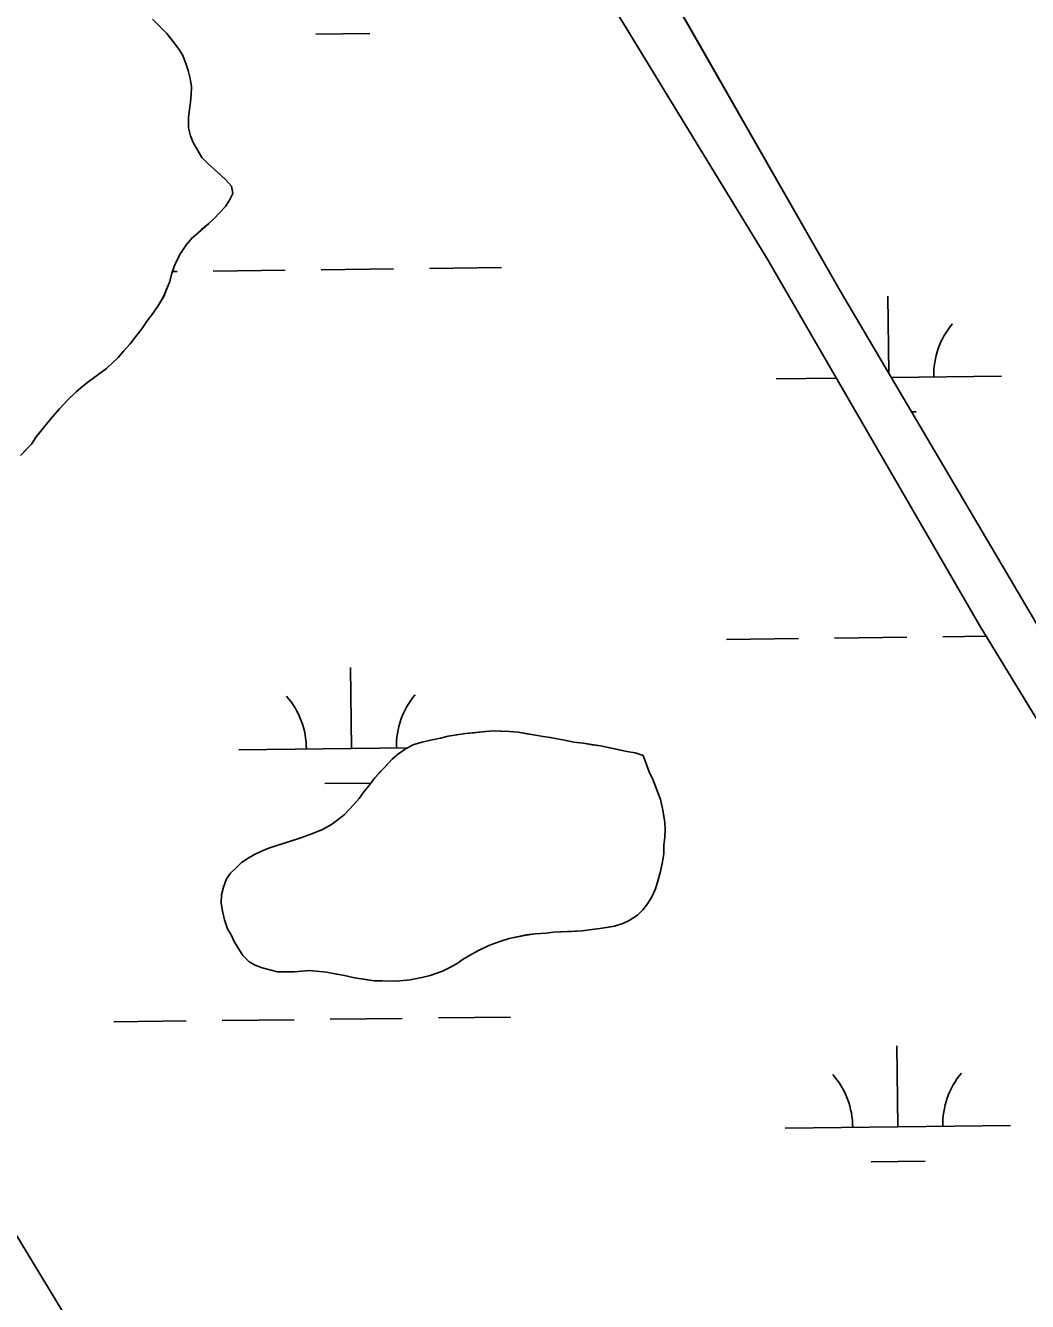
# Model space of a CAD drawing. Extents: x 3694830 to 3732949, y 415201 to 440970.
# Drawn here: x 3715598 to 3716043, y 437481 to 438047 of the extents above; entities that cross this region are included whole.
import ezdxf

# ---------------------------------------------------------------- set-up
doc = ezdxf.new("R2010")
doc.units = 0
for name, color, linetype in [('V-TOPO-SHOR', 7, 'Continuous'), ('V-TOPO-WATR-IDEN', 7, 'Continuous'), ('V-WETL-SWMP', 7, 'Continuous')]:
    doc.layers.add(name, color=color, linetype=linetype)

msp = doc.modelspace()

# ---------------------------------------------------------------- linework, layer by layer
at = {"layer": 'V-TOPO-SHOR'}
for points in [[(3715817.79, 438122.92), (3715927.62, 437943.13), (3716021.66, 437780.66), (3716105.32, 437643.56)], [(3716366.26, 437695.97), (3716352.59, 437678.77), (3716339.66, 437659.04), (3716325.2, 437649.1), (3716312.49, 437647.54), (3716301.93, 437649.27), (3716288.45, 437653.52), (3716269.11, 437661.73), (3716250.5, 437669.57), (3716226.79, 437679.19), (3716211.12, 437684.52), (3716199.83, 437686.97), (3716186.73, 437687.59), (3716163.12, 437684.48), (3716141.74, 437677.04), (3716125.82, 437666.73), (3716122.6, 437661.61), (3716117.49, 437663.75), (3716110.16, 437670.96), (3716045.6, 437783.86), (3715959.7, 437929.3), (3715868.95, 438088.16)], [(3715641.83, 437902.61), (3715644.53, 437905.72), (3715647.59, 437909.57), (3715649.74, 437912.49), (3715652.08, 437915.97), (3715654.6, 437919.26), (3715657.11, 437922.92), (3715659.44, 437926.75), (3715661.05, 437930.58), (3715662.11, 437933.5), (3715663, 437937.14), (3715664.59, 437941.34), (3715666.92, 437945.9), (3715669.61, 437949.92), (3715672.31, 437953.03), (3715676.29, 437956.52), (3715679.54, 437959.27), (3715681.88, 437961.48), (3715684.22, 437963.86), (3715686.93, 437966.79), (3715688.72, 437969.53), (3715690.15, 437972.45), (3715689.58, 437975.72), (3715687.01, 437978.6), (3715684.63, 437980.77), (3715682.07, 437983.11), (3715678.95, 437985.99), (3715676.39, 437988.51), (3715674.54, 437991.59), (3715672.51, 437995.21), (3715671.4, 437998.11), (3715670.46, 438001.73), (3715670.42, 438006.46), (3715670.94, 438009.74), (3715671.28, 438013.01), (3715671.61, 438016.47), (3715671.76, 438019.92), (3715671.19, 438023.55), (3715670.25, 438027.18), (3715669.32, 438030.26), (3715668.02, 438033.71), (3715666.36, 438036.42), (3715663.6, 438040.03), (3715660.85, 438043.47), (3715657.36, 438047.07), (3715654.43, 438049.96)], [(3715595.86, 437856.24), (3715598.56, 437858.99), (3715600.72, 437861.19), (3715602.88, 437864.48), (3715606.48, 437869.05), (3715609.89, 437873.26), (3715613.14, 437876.92), (3715616.74, 437880.77), (3715620.53, 437884.44), (3715623.6, 437887.01), (3715626.31, 437889.21), (3715630.28, 437891.97), (3715634.08, 437894.91), (3715636.78, 437897.3), (3715639.31, 437899.68), (3715641.83, 437902.61)], [(3715872.35, 437723.08), (3715868.7, 437724.32), (3715865.06, 437724.84), (3715861.06, 437725.72), (3715856.87, 437726.59), (3715853.41, 437727.29), (3715849.77, 437727.8), (3715845.58, 437728.5), (3715841.58, 437729.01), (3715837.39, 437729.88), (3715834.11, 437730.4), (3715831.02, 437731.1), (3715827.92, 437731.44), (3715824.46, 437732.14), (3715820.82, 437732.66), (3715816.82, 437733.35), (3715813, 437733.68), (3715809, 437733.83), (3715805.72, 437733.98), (3715800.82, 437733.58), (3715797.19, 437733.19), (3715793.37, 437732.79), (3715789.38, 437732.21), (3715785.75, 437731.64), (3715782.3, 437730.7), (3715777.95, 437729.94), (3715774.14, 437729), (3715770.51, 437727.88), (3715767.07, 437726.21), (3715763.27, 437723.46), (3715760.93, 437721.44), (3715758.04, 437718.32), (3715755.52, 437715.76), (3715753.18, 437713.19), (3715750.48, 437709.53), (3715748.32, 437706.97), (3715746.16, 437704.04), (3715744, 437701.48), (3715741.66, 437698.92), (3715739.5, 437696.72), (3715736.97, 437694.7), (3715733.9, 437692.49), (3715729.92, 437690.28), (3715725.21, 437688.24), (3715719.95, 437686.38), (3715716.33, 437685.26), (3715712.52, 437683.95), (3715709.25, 437683.02), (3715705.63, 437681.72), (3715702.55, 437680.42), (3715699.83, 437679.12), (3715696.94, 437677.46), (3715694.04, 437675.62), (3715691.7, 437673.42), (3715689.18, 437670.86), (3715687.38, 437668.3), (3715685.96, 437664.65), (3715685.07, 437661.19), (3715684.92, 437657.73), (3715685.5, 437653.92), (3715686.44, 437650.11), (3715687.75, 437646.12), (3715689.4, 437643.41), (3715690.7, 437640.51), (3715692.36, 437637.8), (3715694.57, 437634.36), (3715697.32, 437631.48), (3715700.06, 437630.04), (3715703.16, 437628.8), (3715706.62, 437627.92), (3715709.9, 437627.03), (3715714.08, 437627.07), (3715717.53, 437627.1), (3715720.8, 437627.31), (3715724.07, 437627.7), (3715728.62, 437627.19), (3715731.71, 437626.85), (3715736.26, 437625.98), (3715739.72, 437625.46), (3715744.09, 437624.41), (3715747.19, 437623.89), (3715752.83, 437623.03), (3715756.47, 437623.05), (3715762.83, 437622.93), (3715768.82, 437623.52), (3715774.09, 437624.47), (3715777.72, 437625.41), (3715783.15, 437627.27), (3715786.23, 437628.76), (3715789.67, 437630.78), (3715792.38, 437632.62), (3715796.18, 437634.83), (3715799.25, 437636.5), (3715803.78, 437638.71), (3715808.68, 437640.57), (3715812.85, 437641.88), (3715816.29, 437642.63), (3715820.29, 437643.4), (3715824.28, 437643.97), (3715829.19, 437644.2), (3715832.27, 437644.59)], [(3715832.27, 437644.59), (3715835.73, 437644.79), (3715840.45, 437645.02), (3715844.99, 437645.23), (3715849.53, 437645.82), (3715852.98, 437646.21), (3715856.07, 437646.78), (3715859.52, 437647.35), (3715863.33, 437648.48), (3715866.04, 437649.77), (3715869.84, 437652.17), (3715872.18, 437654.55), (3715874.16, 437657.29), (3715876.13, 437660.4), (3715877.74, 437663.86), (3715878.98, 437667.87), (3715880.04, 437671.52), (3715880.91, 437675.89), (3715881.43, 437679.53), (3715881.4, 437683.34), (3715881.92, 437686.8), (3715882.07, 437690.26), (3715881.86, 437693.53), (3715880.9, 437699.52), (3715879.96, 437703.51), (3715878.84, 437706.59), (3715877.73, 437709.49), (3715876.62, 437712.39), (3715874.95, 437715.83), (3715872.35, 437723.08)]]:
    msp.add_lwpolyline(points, dxfattribs=at)
at = {"layer": 'V-TOPO-WATR-IDEN'}
msp.add_lwpolyline([(3715255.8, 437671.8), (3715462.87, 437447.24), (3715586.64, 437522.25), (3715917.59, 436976.17), (3715793.82, 436901.16), (3715902.19, 436605.24)], dxfattribs=at)
at = {"layer": 'V-WETL-SWMP'}
for p, q in [((3715927.62, 437943.13), (3715817.8, 438122.91)), ((3715657.36, 438047.07), (3715660.85, 438043.46)), ((3715660.85, 438043.46), (3715666.36, 438036.42)), ((3715727, 438043.26), (3715751, 438043.55)), ((3715666.36, 438036.42), (3715668.02, 438033.71)), ((3715668.02, 438033.71), (3715669.32, 438030.26)), ((3715669.32, 438030.26), (3715670.25, 438027.18)), ((3715670.25, 438027.18), (3715671.19, 438023.55)), ((3715671.19, 438023.55), (3715671.77, 438019.92)), ((3715671.77, 438019.92), (3715671.61, 438016.47)), ((3715671.28, 438013.01), (3715670.94, 438009.74)), ((3715671.61, 438016.47), (3715671.28, 438013.01)), ((3715670.94, 438009.74), (3715670.42, 438006.46)), ((3715670.42, 438006.46), (3715670.46, 438001.73)), ((3715670.46, 438001.73), (3715671.4, 437998.11)), ((3715671.4, 437998.11), (3715672.52, 437995.21)), ((3715672.52, 437995.21), (3715676.39, 437988.51)), ((3715676.39, 437988.51), (3715678.95, 437985.99)), ((3715678.95, 437985.99), (3715687.01, 437978.6)), ((3715687.01, 437978.6), (3715689.58, 437975.72)), ((3715689.58, 437975.72), (3715690.15, 437972.45)), ((3715688.72, 437969.53), (3715686.93, 437966.79)), ((3715690.15, 437972.45), (3715688.72, 437969.53)), ((3715681.88, 437961.47), (3715679.54, 437959.27)), ((3715686.93, 437966.79), (3715681.88, 437961.47)), ((3715679.54, 437959.27), (3715672.32, 437953.03)), ((3715672.32, 437953.03), (3715669.62, 437949.92)), ((3715666.92, 437945.9), (3715664.6, 437941.34)), ((3715669.62, 437949.92), (3715666.92, 437945.9)), ((3715664.6, 437941.34), (3715663, 437937.14)), ((3715729.41, 437938.64), (3715761.4, 437939.02)), ((3715777.4, 437939.21), (3715809.4, 437939.6)), ((3716021.66, 437780.66), (3715927.62, 437943.13)), ((3715662.12, 437933.5), (3715661.05, 437930.58)), ((3715663, 437937.14), (3715662.12, 437933.5)), ((3715663.27, 437937.85), (3715665.41, 437937.88)), ((3715681.41, 437938.07), (3715713.41, 437938.45)), ((3715661.05, 437930.58), (3715659.45, 437926.75)), ((3715657.11, 437922.92), (3715654.6, 437919.26)), ((3715659.45, 437926.75), (3715657.11, 437922.92)), ((3715981.28, 437892.76), (3715980.88, 437926.9)), ((3715654.6, 437919.26), (3715652.08, 437915.97)), ((3715649.75, 437912.49), (3715647.59, 437909.57)), ((3715652.08, 437915.97), (3715649.75, 437912.49)), ((3715644.53, 437905.72), (3715641.83, 437902.61)), ((3715647.59, 437909.57), (3715644.53, 437905.72)), ((3715639.31, 437899.68), (3715634.08, 437894.91)), ((3715641.83, 437902.61), (3715639.31, 437899.68)), ((3715634.08, 437894.91), (3715630.28, 437891.97)), ((3715626.31, 437889.21), (3715623.6, 437887.01)), ((3715630.28, 437891.97), (3715626.31, 437889.21)), ((3715931.31, 437890.3), (3715958.01, 437890.62)), ((3715982.37, 437890.91), (3716031.3, 437891.5)), ((3715620.53, 437884.44), (3715616.74, 437880.77)), ((3715623.6, 437887.01), (3715620.53, 437884.44)), ((3715613.14, 437876.93), (3715609.9, 437873.26)), ((3715616.74, 437880.77), (3715613.14, 437876.93)), ((3715609.9, 437873.26), (3715602.88, 437864.48)), ((3715991.43, 437875.59), (3715993.49, 437875.61)), ((3715600.73, 437861.19), (3715595.86, 437856.24)), ((3715602.88, 437864.48), (3715600.73, 437861.19)), ((3716105.32, 437643.56), (3716021.66, 437780.66)), ((3715909.28, 437774.6), (3715941.28, 437774.98)), ((3715957.28, 437775.17), (3715989.28, 437775.56)), ((3716005.28, 437775.75), (3716024.52, 437775.98)), ((3715742.79, 437726.18), (3715742.36, 437762.18)), ((3715774.13, 437729), (3715777.94, 437729.94)), ((3715777.94, 437729.94), (3715782.3, 437730.7)), ((3715782.3, 437730.7), (3715785.75, 437731.64)), ((3715785.75, 437731.64), (3715793.37, 437732.79)), ((3715793.37, 437732.79), (3715800.82, 437733.58)), ((3715800.82, 437733.58), (3715805.72, 437733.98)), ((3715805.72, 437733.98), (3715813, 437733.68)), ((3715813, 437733.68), (3715816.82, 437733.35)), ((3715816.82, 437733.35), (3715824.46, 437732.14)), ((3715824.46, 437732.14), (3715827.92, 437731.44)), ((3715827.92, 437731.44), (3715831.02, 437731.1)), ((3715831.02, 437731.1), (3715834.11, 437730.4)), ((3715834.11, 437730.4), (3715837.39, 437729.88)), ((3715837.39, 437729.88), (3715841.58, 437729.01)), ((3715692.79, 437725.59), (3715767.62, 437726.48)), ((3715763.27, 437723.46), (3715767.07, 437726.21)), ((3715767.07, 437726.21), (3715770.51, 437727.88)), ((3715770.51, 437727.88), (3715774.13, 437729)), ((3715841.58, 437729.01), (3715845.58, 437728.5)), ((3715845.58, 437728.5), (3715853.41, 437727.29)), ((3715853.41, 437727.29), (3715865.06, 437724.84)), ((3715865.06, 437724.84), (3715868.7, 437724.32)), ((3715868.7, 437724.32), (3715872.35, 437723.08)), ((3715753.18, 437713.19), (3715760.93, 437721.44)), ((3715760.93, 437721.44), (3715763.27, 437723.46)), ((3715872.35, 437723.08), (3715874.95, 437715.83)), ((3715750.48, 437709.53), (3715753.18, 437713.19)), ((3715874.95, 437715.83), (3715876.61, 437712.39)), ((3715876.61, 437712.39), (3715879.96, 437703.51)), ((3715730.97, 437710.61), (3715751.45, 437710.85)), ((3715746.16, 437704.05), (3715748.32, 437706.97)), ((3715748.32, 437706.97), (3715750.48, 437709.53)), ((3715741.66, 437698.92), (3715744, 437701.48)), ((3715744, 437701.48), (3715746.16, 437704.05)), ((3715879.96, 437703.51), (3715880.9, 437699.52)), ((3715736.97, 437694.7), (3715739.5, 437696.72)), ((3715739.5, 437696.72), (3715741.66, 437698.92)), ((3715880.9, 437699.52), (3715881.86, 437693.53)), ((3715725.21, 437688.24), (3715729.92, 437690.28)), ((3715729.92, 437690.28), (3715733.9, 437692.49)), ((3715733.9, 437692.49), (3715736.97, 437694.7)), ((3715881.86, 437693.53), (3715882.07, 437690.26)), ((3715882.07, 437690.26), (3715881.92, 437686.8)), ((3715709.25, 437683.02), (3715712.52, 437683.95)), ((3715712.52, 437683.95), (3715719.95, 437686.38)), ((3715719.95, 437686.38), (3715725.21, 437688.24)), ((3715881.92, 437686.8), (3715881.4, 437683.34)), ((3715696.94, 437677.46), (3715699.83, 437679.12)), ((3715699.83, 437679.12), (3715702.55, 437680.42)), ((3715702.55, 437680.42), (3715705.63, 437681.72)), ((3715705.63, 437681.72), (3715709.25, 437683.02)), ((3715881.43, 437679.53), (3715880.91, 437675.89)), ((3715881.4, 437683.34), (3715881.43, 437679.53)), ((3715689.18, 437670.86), (3715691.7, 437673.42)), ((3715691.7, 437673.42), (3715694.04, 437675.62)), ((3715694.04, 437675.62), (3715696.94, 437677.46)), ((3715880.91, 437675.89), (3715880.04, 437671.52)), ((3715685.95, 437664.65), (3715687.38, 437668.3)), ((3715687.38, 437668.3), (3715689.18, 437670.86)), ((3715878.98, 437667.87), (3715877.74, 437663.86)), ((3715880.04, 437671.52), (3715878.98, 437667.87)), ((3715685.07, 437661.19), (3715685.95, 437664.65)), ((3715877.74, 437663.86), (3715876.13, 437660.4)), ((3715684.92, 437657.73), (3715685.07, 437661.19)), ((3715685.5, 437653.92), (3715684.92, 437657.73)), ((3715874.16, 437657.29), (3715872.18, 437654.55)), ((3715876.13, 437660.4), (3715874.16, 437657.29)), ((3715686.44, 437650.11), (3715685.5, 437653.92)), ((3715687.74, 437646.12), (3715686.44, 437650.11)), ((3715869.84, 437652.16), (3715866.04, 437649.77)), ((3715872.18, 437654.55), (3715869.84, 437652.16)), ((3715689.4, 437643.41), (3715687.74, 437646.12)), ((3715832.27, 437644.58), (3715829.19, 437644.2)), ((3715844.99, 437645.23), (3715832.27, 437644.58)), ((3715852.98, 437646.21), (3715844.99, 437645.23)), ((3715859.52, 437647.35), (3715852.98, 437646.21)), ((3715863.33, 437648.48), (3715859.52, 437647.35)), ((3715866.04, 437649.77), (3715863.33, 437648.48)), ((3715690.7, 437640.51), (3715689.4, 437643.41)), ((3715694.57, 437634.36), (3715690.7, 437640.51)), ((3715803.78, 437638.71), (3715799.25, 437636.5)), ((3715808.67, 437640.57), (3715803.78, 437638.71)), ((3715812.84, 437641.88), (3715808.67, 437640.57)), ((3715820.28, 437643.39), (3715812.84, 437641.88)), ((3715824.28, 437643.97), (3715820.28, 437643.39)), ((3715829.19, 437644.2), (3715824.28, 437643.97)), ((3715697.32, 437631.48), (3715694.57, 437634.36)), ((3715796.18, 437634.83), (3715792.38, 437632.62)), ((3715799.25, 437636.5), (3715796.18, 437634.83)), ((3715700.05, 437630.04), (3715697.32, 437631.48)), ((3715703.16, 437628.8), (3715700.05, 437630.04)), ((3715709.9, 437627.03), (3715703.16, 437628.8)), ((3715720.8, 437627.31), (3715717.53, 437627.1)), ((3715724.07, 437627.7), (3715720.8, 437627.31)), ((3715731.71, 437626.85), (3715724.07, 437627.7)), ((3715783.15, 437627.27), (3715777.71, 437625.41)), ((3715786.23, 437628.75), (3715783.15, 437627.27)), ((3715789.67, 437630.78), (3715786.23, 437628.75)), ((3715792.38, 437632.62), (3715789.67, 437630.78)), ((3715717.53, 437627.1), (3715709.9, 437627.03)), ((3715736.26, 437625.98), (3715731.71, 437626.85)), ((3715739.72, 437625.46), (3715736.26, 437625.98)), ((3715744.09, 437624.41), (3715739.72, 437625.46)), ((3715752.83, 437623.03), (3715744.09, 437624.41)), ((3715756.46, 437623.06), (3715752.83, 437623.03)), ((3715762.83, 437622.93), (3715756.46, 437623.06)), ((3715768.82, 437623.52), (3715762.83, 437622.93)), ((3715774.09, 437624.47), (3715768.82, 437623.52)), ((3715777.71, 437625.41), (3715774.09, 437624.47)), ((3715637.38, 437604.85), (3715669.38, 437605.23)), ((3715685.38, 437605.42), (3715717.37, 437605.8)), ((3715733.37, 437605.99), (3715765.37, 437606.37)), ((3715781.37, 437606.56), (3715813.37, 437606.94)), ((3715985.28, 437558.25), (3715984.85, 437594.25)), ((3715935.28, 437557.65), (3716035.27, 437558.85)), ((3715973.46, 437542.68), (3715997.46, 437542.96))]:
    msp.add_line(p, q, dxfattribs=at)
msp.add_lwpolyline([(3716352.59, 437678.77), (3716339.66, 437659.04), (3716325.2, 437649.1), (3716312.49, 437647.54), (3716301.93, 437649.27), (3716288.45, 437653.52), (3716250.5, 437669.57), (3716226.79, 437679.19), (3716211.12, 437684.52), (3716199.83, 437686.97), (3716186.73, 437687.59), (3716163.12, 437684.49), (3716141.74, 437677.04), (3716125.83, 437666.73), (3716122.6, 437661.61), (3716117.49, 437663.75), (3716110.16, 437670.96), (3716045.6, 437783.86), (3715959.7, 437929.31), (3715868.96, 438088.16)], dxfattribs=at)
for centre, start, end in [((3716036.54, 437892.03), 139.9115, 181.4552), ((3715687.54, 437726), 359.9115, 41.4552), ((3715798.02, 437727.32), 139.9115, 181.4552), ((3716040.51, 437559.38), 139.9115, 181.4552), ((3715930.03, 437558.07), 359.9115, 41.4552)]:
    msp.add_arc(centre, 35.25, start, end, dxfattribs=at)

doc.saveas('drawing.dxf')
